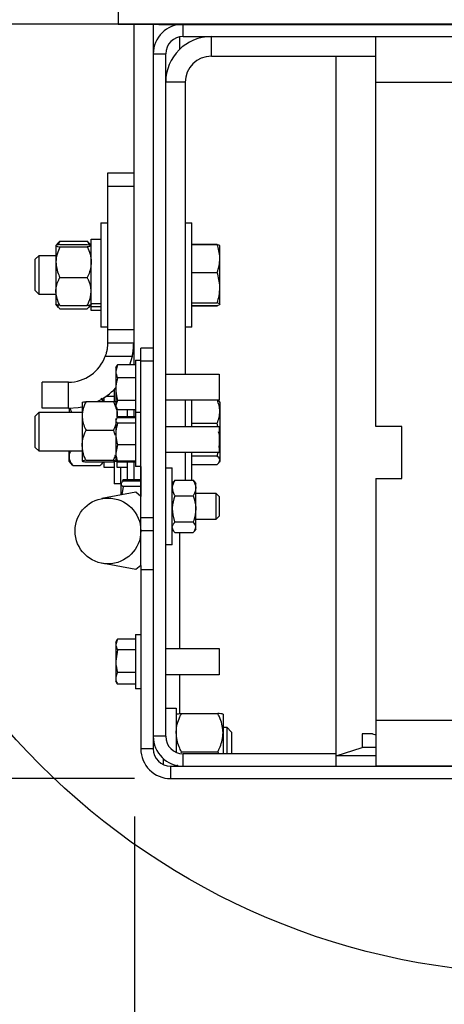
# Model space of a CAD drawing. Header units: inches. Extents: x 170 to 312, y 215 to 248.
# Tile 397 of 557: x 249.09 to 249.617, y 236.328 to 237.549. Entities that reach past the tile are written whole.
import ezdxf

# ---------------------------------------------------------------- set-up
doc = ezdxf.new("R2010")
doc.units = ezdxf.units.IN
doc.header["$LTSCALE"] = 0.25
doc.header["$MEASUREMENT"] = 0
doc.layers.add('ANNOTATIONS', color=1, linetype='Continuous')
doc.layers.add('DETAILS', color=4, linetype='Continuous')
doc.styles.add('ARIAL', font='arial.ttf', dxfattribs={"height": 0.09375})
doc.dimstyles.new('STANDARD$0', dxfattribs={"dimtxt": 0.09375, "dimasz": 0.09375, "dimexe": 0.03125, "dimexo": 0.046875, "dimgap": 0.09, "dimtad": 0, "dimtih": 1, "dimtoh": 1, "dimdec": 4, "dimzin": 0, "dimdsep": 46, "dimtxsty": 'ARIAL', "dimcen": 0.09, "dimadec": 0, "dimazin": 0, "dimtfac": 1, "dimtdec": 4, "dimtofl": 0, "dimtmove": 0, "dimatfit": 1, "dimfxl": 1, "dimtolj": 1, "dimtzin": 0, "dimarcsym": 0})

# ---------------------------------------------------------------- blocks, each defined once
blk = doc.blocks.new('*D237')
at = {"layer": 'ANNOTATIONS', "color": 0, "lineweight": -2, "transparency": 16777216}
for p, q in [((249.2317, 237.5438), (248.5962, 237.5438)), ((248.6275, 237.4501), (248.6275, 237.22)), ((248.6275, 236.7014), (248.6275, 236.943)), ((249.2326, 236.6077), (248.5962, 236.6077))]:
    blk.add_line(p, q, dxfattribs=at)
at = {"layer": 'ANNOTATIONS', "color": 0, "transparency": 16777216}
for points in [[(248.6118, 237.4501), (248.6431, 237.4501), (248.6275, 237.5438)], [(248.6118, 236.7014), (248.6431, 236.7014), (248.6275, 236.6077)]]:
    blk.add_solid(points, dxfattribs=at)
at = {"layer": 'defpoints', "color": 0, "transparency": 16777216}
for p in [(249.2786, 237.5438), (248.6275, 236.6077), (249.2795, 236.6077)]:
    blk.add_point(p, dxfattribs=at)
at = {"layer": 'ANNOTATIONS', "color": 0, "transparency": 16777216, "insert": (248.6275, 237.0815), "char_height": 0.09375, "attachment_point": 5, "style": 'ARIAL'}
blk.add_mtext('\\A1;7 7/32"', dxfattribs=at)
blk = doc.blocks.new('*D238')
at = {"layer": 'ANNOTATIONS', "color": 0, "lineweight": -2, "transparency": 16777216}
for p, q in [((250.2789, 236.5979), (250.2789, 236.1931)), ((249.2326, 236.5608), (249.2326, 236.1931)), ((249.3263, 236.2243), (249.5951, 236.2243)), ((250.1851, 236.2243), (249.883, 236.2243))]:
    blk.add_line(p, q, dxfattribs=at)
at = {"layer": 'ANNOTATIONS', "color": 0, "transparency": 16777216}
for points in [[(249.3263, 236.2399), (249.3263, 236.2087), (249.2326, 236.2243)], [(250.1851, 236.2399), (250.1851, 236.2087), (250.2789, 236.2243)]]:
    blk.add_solid(points, dxfattribs=at)
at = {"layer": 'defpoints', "color": 0, "transparency": 16777216}
for p in [(250.2789, 236.6448), (249.2326, 236.6077), (249.2326, 236.2243)]:
    blk.add_point(p, dxfattribs=at)
at = {"layer": 'ANNOTATIONS', "color": 0, "transparency": 16777216, "insert": (249.739, 236.2243), "char_height": 0.09375, "attachment_point": 5, "style": 'ARIAL'}
blk.add_mtext('\\A1;8"', dxfattribs=at)

msp = doc.modelspace()

# ---------------------------------------------------------------- linework, layer by layer
at = {"layer": 'DETAILS'}
for p, q in [((249.21248, 237.67852), (249.21248, 237.54355)), ((250.2597, 237.54355), (249.21248, 237.54355)), ((249.23168, 237.54383), (249.23168, 237.12125)), ((250.2409, 237.54383), (249.23168, 237.54383)), ((249.256, 237.54383), (249.256, 236.64478)), ((249.26285, 237.54355), (250.22216, 237.54355)), ((249.28842, 237.54383), (249.28842, 237.54354)), ((249.29309, 237.5284), (249.29309, 237.54383)), ((250.2597, 237.54355), (249.4729, 237.54355)), ((249.28842, 237.52789), (249.28842, 237.51215)), ((249.29309, 237.5284), (250.2409, 237.5284)), ((249.32816, 237.50409), (249.32816, 237.5284)), ((249.53234, 237.04471), (249.53234, 237.5284)), ((249.256, 237.50675), (249.27143, 237.50675)), ((249.27143, 236.66021), (249.27143, 237.50675)), ((249.32816, 237.50409), (249.53234, 237.50409)), ((249.48293, 236.62313), (249.48293, 237.50409)), ((249.29574, 237.47167), (249.27143, 237.47167)), ((249.29574, 237.47167), (249.29574, 237.10952)), ((249.53234, 237.47167), (249.92137, 237.47167)), ((249.19926, 237.35895), (249.19926, 237.14819)), ((249.23168, 237.35895), (249.19926, 237.35895)), ((249.19926, 237.34274), (249.23168, 237.34274)), ((249.19109, 237.29745), (249.19926, 237.29745)), ((249.19109, 237.29745), (249.19109, 237.16777)), ((249.29574, 237.29745), (249.30391, 237.29745)), ((249.30391, 237.16777), (249.30391, 237.29745)), ((249.1352, 237.26905), (249.13847, 237.27283)), ((249.1352, 237.26895), (249.1352, 237.19623)), ((249.14007, 237.27453), (249.13728, 237.26991)), ((249.14007, 237.27453), (249.13841, 237.27272)), ((249.14007, 237.27453), (249.17404, 237.27453)), ((249.14007, 237.27051), (249.17404, 237.27051)), ((249.17404, 237.27453), (249.17683, 237.26991)), ((249.17404, 237.27453), (249.1757, 237.27272)), ((249.17564, 237.27283), (249.1789, 237.26905)), ((249.1789, 237.27689), (249.19109, 237.27689)), ((249.1789, 237.18832), (249.1789, 237.27689)), ((249.30391, 237.27082), (249.33541, 237.27082)), ((249.30391, 237.2705), (249.33541, 237.2705)), ((249.33861, 237.26915), (249.33867, 237.26905)), ((249.33867, 237.19627), (249.33867, 237.26899)), ((249.1094, 237.25209), (249.11423, 237.25692)), ((249.11423, 237.25692), (249.1352, 237.25692)), ((249.11423, 237.20829), (249.11423, 237.25692)), ((249.14007, 237.26738), (249.17404, 237.26738)), ((249.1094, 237.21313), (249.1094, 237.25209)), ((249.30391, 237.23571), (249.33541, 237.23571)), ((249.14007, 237.22948), (249.17404, 237.22948)), ((249.11423, 237.20829), (249.1094, 237.21313)), ((249.1352, 237.20829), (249.11423, 237.20829)), ((249.13847, 237.19239), (249.1352, 237.19617)), ((249.14007, 237.19471), (249.17404, 237.19471)), ((249.1789, 237.19617), (249.17564, 237.19239)), ((249.19109, 237.1968), (249.1789, 237.1968)), ((249.30391, 237.19782), (249.33541, 237.19782)), ((249.30391, 237.19472), (249.33541, 237.19472)), ((249.30391, 237.1944), (249.33541, 237.1944)), ((249.33867, 237.19617), (249.33861, 237.19607)), ((249.14007, 237.19069), (249.17404, 237.19069)), ((249.19109, 237.19316), (249.1789, 237.19316)), ((249.19109, 237.18832), (249.1789, 237.18832)), ((249.19926, 237.16777), (249.19109, 237.16777)), ((249.23168, 237.1644), (249.19926, 237.1644)), ((249.30391, 237.16777), (249.29574, 237.16777)), ((249.19926, 237.14819), (249.23168, 237.14819)), ((249.24057, 236.87223), (249.24057, 237.14194)), ((249.256, 237.14194), (249.24057, 237.14194)), ((249.19648, 237.13198), (249.23005, 237.13198)), ((249.21162, 237.12125), (249.20944, 237.11306)), ((249.21111, 237.12), (249.21162, 237.12125)), ((249.23408, 237.12125), (249.21162, 237.12125)), ((249.22707, 237.12125), (249.23005, 237.13198)), ((249.23408, 237.12702), (249.24057, 237.12702)), ((249.23408, 237.12702), (249.23408, 236.99475)), ((249.256, 237.12573), (249.24057, 237.12573)), ((249.20944, 237.11762), (249.21089, 237.12013)), ((249.20944, 237.11762), (249.20944, 237.06899)), ((249.27143, 237.10952), (249.33782, 237.10952)), ((249.33782, 237.10952), (249.33782, 237.0771)), ((249.11818, 237.06714), (249.11818, 237.09956)), ((249.15064, 237.09956), (249.11818, 237.09956)), ((249.15064, 237.06714), (249.15064, 237.09956)), ((249.23408, 237.10487), (249.21162, 237.10487)), ((249.2073, 237.09025), (249.2073, 237.07582)), ((249.16762, 237.0745), (249.16762, 237.00169)), ((249.17249, 237.07543), (249.20646, 237.07543)), ((249.1918, 237.07837), (249.19434, 237.07543)), ((249.19511, 237.07543), (249.19511, 237.08044)), ((249.19794, 237.08238), (249.2073, 237.08238)), ((249.20646, 237.07543), (249.20913, 237.06892)), ((249.21162, 237.07693), (249.20944, 237.07115)), ((249.23408, 237.07693), (249.21162, 237.07693)), ((249.33782, 237.0771), (249.27143, 237.0771)), ((249.29574, 237.0771), (249.29574, 237.04468)), ((249.30391, 237.04468), (249.30391, 237.0771)), ((249.33659, 237.0771), (249.33766, 237.07569)), ((249.33798, 237.07573), (249.33867, 237.07453)), ((249.33867, 237.07453), (249.33867, 237.00165)), ((249.1094, 237.05758), (249.11423, 237.06241)), ((249.11423, 237.06241), (249.16762, 237.06241)), ((249.11423, 237.01378), (249.11423, 237.06241)), ((249.15064, 237.06714), (249.11818, 237.06714)), ((249.15141, 237.06714), (249.15141, 237.06241)), ((249.15227, 237.06739), (249.15443, 237.06241)), ((249.21089, 237.06649), (249.20944, 237.06899)), ((249.21132, 237.05604), (249.21132, 237.06619)), ((249.23408, 237.06537), (249.21162, 237.06537)), ((249.22351, 237.06537), (249.22351, 237.05654)), ((249.23168, 237.06537), (249.23168, 237.05654)), ((249.23408, 237.06218), (249.24057, 237.06218)), ((249.1094, 237.01861), (249.1094, 237.05758)), ((249.20944, 237.05278), (249.2107, 237.05496)), ((249.21039, 237.05354), (249.20944, 237.05205)), ((249.20944, 237.05278), (249.20944, 237.00415)), ((249.21132, 237.05769), (249.21107, 237.0556)), ((249.21162, 237.05547), (249.21135, 237.05505)), ((249.23408, 237.05654), (249.21162, 237.05654)), ((249.23408, 237.0563), (249.21162, 237.0563)), ((249.23408, 237.05547), (249.21162, 237.05547)), ((249.23408, 237.04863), (249.21162, 237.04863)), ((249.30391, 237.04863), (249.33541, 237.04863)), ((249.33609, 237.04468), (249.33541, 237.04863)), ((249.17249, 237.03996), (249.20646, 237.03996)), ((249.27143, 237.04468), (249.33782, 237.04468)), ((249.33782, 237.04468), (249.33782, 237.01226)), ((249.56476, 237.04471), (249.53234, 237.04471)), ((249.56476, 236.97987), (249.56476, 237.04471)), ((249.33782, 237.0186), (249.33867, 237.02835)), ((249.11423, 237.01378), (249.1094, 237.01861)), ((249.16762, 237.01378), (249.11423, 237.01378)), ((249.15141, 237.00165), (249.15141, 237.01378)), ((249.21162, 237.02163), (249.20944, 237.01155)), ((249.23408, 237.02163), (249.21162, 237.02163)), ((249.33782, 237.01226), (249.27143, 237.01226)), ((249.29574, 237.01226), (249.29574, 236.97806)), ((249.30391, 236.97806), (249.30391, 237.01226)), ((249.33541, 237.00808), (249.33641, 237.01226)), ((249.15589, 236.99647), (249.15141, 237.00165)), ((249.17249, 237.00262), (249.20646, 237.00262)), ((249.17249, 237.00076), (249.20646, 237.00076)), ((249.19434, 237.00076), (249.19064, 236.99647)), ((249.19511, 236.99381), (249.19511, 237.00076)), ((249.20646, 237.00262), (249.2099, 237.00218)), ((249.2073, 237.00061), (249.2073, 236.97325)), ((249.2107, 237.00198), (249.20944, 237.00415)), ((249.21162, 237.00147), (249.21039, 237.0034)), ((249.21162, 237.00064), (249.211, 237.00216)), ((249.21132, 236.99381), (249.21132, 237.0009)), ((249.23408, 237.00147), (249.21162, 237.00147)), ((249.23408, 237.00064), (249.21162, 237.00064)), ((249.23408, 237.00039), (249.21162, 237.00039)), ((249.22351, 237.00039), (249.22351, 236.97829)), ((249.23168, 237.00039), (249.23168, 236.97829)), ((249.30391, 237.00808), (249.33541, 237.00808)), ((249.33867, 237.00165), (249.33798, 237.00046)), ((249.15579, 236.99661), (249.15628, 236.99602)), ((249.15628, 236.99602), (249.19025, 236.99602)), ((249.19074, 236.99661), (249.19025, 236.99602)), ((249.2073, 236.99381), (249.19511, 236.99381)), ((249.22351, 236.99381), (249.21132, 236.99381)), ((249.21547, 236.99381), (249.21547, 236.97325)), ((249.24057, 236.99475), (249.23408, 236.99475)), ((249.24044, 236.99475), (249.24044, 236.95788)), ((249.27143, 236.9931), (249.2796, 236.9931)), ((249.2796, 236.89791), (249.2796, 236.9931)), ((249.30391, 236.99755), (249.33541, 236.99755)), ((249.21606, 236.9739), (249.21641, 236.97452)), ((249.21798, 236.97724), (249.21857, 236.97825)), ((249.21859, 236.97829), (249.21816, 236.97693)), ((249.24044, 236.97829), (249.21859, 236.97829)), ((249.24044, 236.97666), (249.21859, 236.97666)), ((249.2796, 236.97387), (249.28154, 236.97649)), ((249.28187, 236.9764), (249.28284, 236.97806)), ((249.28284, 236.97806), (249.30566, 236.97806)), ((249.30664, 236.9764), (249.30566, 236.97806)), ((249.30697, 236.97649), (249.30891, 236.97387)), ((249.53234, 236.97987), (249.53234, 236.62326)), ((249.53234, 236.97987), (249.56476, 236.97987)), ((249.23434, 236.96295), (249.19228, 236.95517)), ((249.21547, 236.97325), (249.2073, 236.97325)), ((249.21606, 236.95957), (249.21606, 236.9733)), ((249.21859, 236.96994), (249.21693, 236.95973)), ((249.24044, 236.96994), (249.21859, 236.96994)), ((249.24057, 236.95777), (249.23434, 236.96295)), ((249.30891, 236.91714), (249.30891, 236.97387)), ((249.28284, 236.95869), (249.30566, 236.95869)), ((249.30891, 236.96171), (249.33384, 236.96171)), ((249.33384, 236.96171), (249.33769, 236.95786)), ((249.33384, 236.96171), (249.33384, 236.92929)), ((249.33769, 236.95786), (249.33769, 236.93315)), ((249.256, 236.93121), (249.24057, 236.93121)), ((249.28284, 236.92613), (249.30566, 236.92613)), ((249.33384, 236.92929), (249.30891, 236.92929)), ((249.33769, 236.93315), (249.33384, 236.92929)), ((249.256, 236.915), (249.24057, 236.915)), ((249.28154, 236.91451), (249.2796, 236.91714)), ((249.30891, 236.91714), (249.30697, 236.91451)), ((249.28284, 236.91294), (249.30566, 236.91294)), ((249.28842, 236.91294), (249.28842, 236.76901)), ((249.2796, 236.89791), (249.27143, 236.89791)), ((249.23434, 236.86705), (249.19228, 236.87484)), ((249.24057, 236.87223), (249.23434, 236.86705)), ((249.24044, 236.87212), (249.24044, 236.86705)), ((249.24057, 236.86705), (249.256, 236.86705)), ((249.24057, 236.86705), (249.24057, 236.64478)), ((249.21162, 236.78087), (249.20944, 236.7742)), ((249.20944, 236.77712), (249.21158, 236.78081)), ((249.22513, 236.78088), (249.21162, 236.78088)), ((249.23408, 236.78087), (249.21162, 236.78087)), ((249.23408, 236.78652), (249.24057, 236.78652)), ((249.23408, 236.78652), (249.23408, 236.71909)), ((249.20944, 236.77712), (249.20944, 236.72849)), ((249.21162, 236.76754), (249.20944, 236.75351)), ((249.23408, 236.76754), (249.21162, 236.76754)), ((249.27143, 236.76901), (249.33782, 236.76901)), ((249.33782, 236.76901), (249.33782, 236.73659)), ((249.23408, 236.73948), (249.21162, 236.73948)), ((249.33782, 236.73659), (249.27143, 236.73659)), ((249.28842, 236.73659), (249.28842, 236.68825)), ((249.21139, 236.72512), (249.20944, 236.72849)), ((249.21162, 236.72474), (249.21147, 236.72517)), ((249.23408, 236.72474), (249.21162, 236.72474)), ((249.22513, 236.72473), (249.21162, 236.72473)), ((249.24057, 236.71909), (249.23408, 236.71909)), ((249.27143, 236.69528), (249.28453, 236.69528)), ((249.28453, 236.69528), (249.28453, 236.64032)), ((249.29101, 236.6885), (249.33614, 236.6885)), ((249.34262, 236.68753), (249.34262, 236.63856)), ((249.34262, 236.67135), (249.34732, 236.67135)), ((249.34732, 236.67135), (249.35326, 236.66541)), ((249.34732, 236.67135), (249.34732, 236.63856)), ((249.92137, 236.67999), (249.53234, 236.67999)), ((249.27143, 236.66021), (249.256, 236.66021)), ((249.35326, 236.66541), (249.35326, 236.63856)), ((249.51535, 236.66333), (249.51535, 236.64647)), ((249.52832, 236.66333), (249.51535, 236.66333)), ((249.52832, 236.66333), (249.53234, 236.66212)), ((249.256, 236.64478), (249.24057, 236.64478)), ((249.48293, 236.63609), (249.51535, 236.64647)), ((249.53234, 236.64647), (249.51535, 236.64647)), ((249.26832, 236.63261), (249.26832, 236.62524)), ((249.29101, 236.64086), (249.29033, 236.63912)), ((249.29101, 236.64086), (249.33614, 236.64086)), ((249.29309, 236.62313), (249.29309, 236.63856)), ((249.48293, 236.63856), (249.29309, 236.63856)), ((249.33614, 236.64086), (249.33704, 236.63856)), ((249.53234, 236.63609), (249.48293, 236.63609)), ((249.27765, 236.60769), (249.27765, 236.62313)), ((249.27765, 236.62313), (250.2409, 236.62313)), ((249.28453, 236.62413), (249.28453, 236.62313)), ((249.28575, 236.62462), (249.28553, 236.62313)), ((249.97, 236.62326), (249.53234, 236.62326)), ((249.58097, 236.62313), (249.58097, 236.62326)), ((249.61339, 236.62326), (249.61339, 236.62313)), ((249.27765, 236.60769), (250.2409, 236.60769))]:
    msp.add_line(p, q, dxfattribs=at)
at = {"layer": 'DETAILS', "flags": 128}
msp.add_lwpolyline([(249.15064, 237.06714), (249.16292, 237.06808), (249.16762, 237.06894)], dxfattribs=at)
at = {"layer": 'DETAILS'}
for centre, radius in [((249.74203, 237.25204), 0.88662), ((249.19972, 236.915), 0.04085)]:
    msp.add_circle(centre, radius, dxfattribs=at)
for centre, radius, start, end in [((249.29309, 237.50675), 0.03709, 90, 180), ((249.32816, 237.47167), 0.05673, 90, 180), ((249.29309, 237.50675), 0.02166, 90, 180), ((249.32816, 237.47167), 0.03242, 90, 180), ((249.15064, 237.14819), 0.04863, 270, 340.52878), ((249.15064, 237.14819), 0.08105, 296.13582, 316.51878), ((249.29309, 236.66021), 0.03709, 180, 270), ((249.29309, 236.66021), 0.02166, 180, 270), ((249.27765, 236.64478), 0.03709, 180, 270), ((249.27765, 236.64478), 0.02166, 180, 270)]:
    msp.add_arc(centre, radius, start, end, dxfattribs=at)
for points, knots in [([(249.14007, 237.27051), (249.13879, 237.27027), (249.13619, 237.26977), (249.13521, 237.26923), (249.1352, 237.26896), (249.1352, 237.26895)], [0, 0, 0, 0, 0.4839977, 0.9856214, 1, 1, 1, 1]), ([(249.1352, 237.26895), (249.13539, 237.26873), (249.13576, 237.26828), (249.13794, 237.26777), (249.13959, 237.26747), (249.14007, 237.26738)], [0, 0, 0, 0, 0.4057211, 0.8260994, 1, 1, 1, 1]), ([(249.17404, 237.27051), (249.17532, 237.27027), (249.17792, 237.26977), (249.1789, 237.26923), (249.1789, 237.26896), (249.1789, 237.26895)], [0, 0, 0, 0, 0.4839977, 0.9856214, 1, 1, 1, 1]), ([(249.1789, 237.26895), (249.17872, 237.26873), (249.17834, 237.26828), (249.17617, 237.26777), (249.17452, 237.26747), (249.17404, 237.26738)], [0, 0, 0, 0, 0.4057211, 0.8260994, 1, 1, 1, 1]), ([(249.33867, 237.25311), (249.33866, 237.25352), (249.33862, 237.25939), (249.33696, 237.26515), (249.33541, 237.2705)], [0, 0, 0, 0, 0.070219, 1, 1, 1, 1]), ([(249.33541, 237.2705), (249.33674, 237.27011), (249.33847, 237.2696), (249.33863, 237.26907), (249.33867, 237.26895)], [0, 0, 0, 0, 0.7633728, 1, 1, 1, 1]), ([(249.14007, 237.26738), (249.13879, 237.26444), (249.13619, 237.25844), (249.13521, 237.25189), (249.1352, 237.24853), (249.1352, 237.24843)], [0, 0, 0, 0, 0.4839977, 0.9856214, 1, 1, 1, 1]), ([(249.17404, 237.26738), (249.17532, 237.26444), (249.17792, 237.25844), (249.1789, 237.25189), (249.1789, 237.24853), (249.1789, 237.24843)], [0, 0, 0, 0, 0.4839977, 0.9856214, 1, 1, 1, 1]), ([(249.1352, 237.24843), (249.13539, 237.24578), (249.13576, 237.24039), (249.13794, 237.23411), (249.13959, 237.23053), (249.14007, 237.22948)], [0, 0, 0, 0, 0.4057211, 0.8260994, 1, 1, 1, 1]), ([(249.1789, 237.24843), (249.17872, 237.24578), (249.17834, 237.24039), (249.17617, 237.23411), (249.17452, 237.23053), (249.17404, 237.22948)], [0, 0, 0, 0, 0.4057211, 0.8260994, 1, 1, 1, 1]), ([(249.33541, 237.23571), (249.33632, 237.23854), (249.33816, 237.24424), (249.3385, 237.25013), (249.33867, 237.25311)], [0, 0, 0, 0, 0.495458, 1, 1, 1, 1]), ([(249.33867, 237.21677), (249.33866, 237.21722), (249.33862, 237.22362), (249.33696, 237.22988), (249.33541, 237.23571)], [0, 0, 0, 0, 0.070219, 1, 1, 1, 1]), ([(249.1352, 237.2121), (249.13521, 237.21249), (249.13527, 237.21734), (249.13697, 237.2233), (249.13955, 237.22845), (249.14007, 237.22948)], [0, 0, 0, 0, 0.06604494, 0.81290155, 1, 1, 1, 1]), ([(249.1789, 237.2121), (249.1789, 237.21249), (249.17884, 237.21734), (249.17714, 237.2233), (249.17456, 237.22845), (249.17404, 237.22948)], [0, 0, 0, 0, 0.06604494, 0.81290155, 1, 1, 1, 1]), ([(249.14007, 237.19471), (249.13932, 237.19618), (249.13654, 237.2017), (249.13577, 237.2077), (249.1352, 237.2121)], [0, 0, 0, 0, 0.26615681, 1, 1, 1, 1]), ([(249.17404, 237.19471), (249.17478, 237.19618), (249.17757, 237.2017), (249.17834, 237.2077), (249.1789, 237.2121)], [0, 0, 0, 0, 0.26615681, 1, 1, 1, 1]), ([(249.33541, 237.19782), (249.33632, 237.2009), (249.33816, 237.20711), (249.3385, 237.21353), (249.33867, 237.21677)], [0, 0, 0, 0, 0.495458, 1, 1, 1, 1]), ([(249.14007, 237.19471), (249.13879, 237.19495), (249.13619, 237.19544), (249.13521, 237.19599), (249.1352, 237.19626), (249.1352, 237.19627)], [0, 0, 0, 0, 0.4839977, 0.9856214, 1, 1, 1, 1]), ([(249.13703, 237.19536), (249.13741, 237.19432), (249.13799, 237.19271), (249.13952, 237.19122), (249.14007, 237.19069)], [0, 0, 0, 0, 0.6467388, 1, 1, 1, 1]), ([(249.17404, 237.19471), (249.17532, 237.19495), (249.17792, 237.19544), (249.1789, 237.19599), (249.1789, 237.19626), (249.1789, 237.19627)], [0, 0, 0, 0, 0.4839977, 0.9856214, 1, 1, 1, 1]), ([(249.17708, 237.19536), (249.1767, 237.19432), (249.17612, 237.19271), (249.17458, 237.19122), (249.17404, 237.19069)], [0, 0, 0, 0, 0.6467388, 1, 1, 1, 1]), ([(249.33867, 237.19627), (249.33863, 237.19639), (249.33847, 237.19692), (249.33674, 237.19743), (249.33541, 237.19782)], [0, 0, 0, 0, 0.2366272, 1, 1, 1, 1]), ([(249.33541, 237.19472), (249.33583, 237.19483), (249.33775, 237.19533), (249.33826, 237.19586), (249.33867, 237.19627)], [0, 0, 0, 0, 0.2170785, 1, 1, 1, 1]), ([(249.19926, 237.14819), (249.19927, 237.14801), (249.19927, 237.14765), (249.19919, 237.14487), (249.19877, 237.14081), (249.19787, 237.13624), (249.1969, 237.13327), (249.19648, 237.13198)], [0, 0, 0, 0, 0.2120049, 0.4240355, 0.6350201, 0.8420438, 1, 1, 1, 1]), ([(249.23005, 237.13198), (249.23037, 237.13377), (249.23103, 237.13735), (249.2315, 237.14219), (249.23167, 237.14587), (249.23168, 237.14789), (249.23168, 237.1481), (249.23168, 237.14819)], [0, 0, 0, 0, 0.2134815, 0.4270844, 0.6384906, 0.8508225, 1, 1, 1, 1]), ([(249.20944, 237.11306), (249.20945, 237.11287), (249.20948, 237.1101), (249.21059, 237.10739), (249.21162, 237.10487)], [0, 0, 0, 0, 0.0701975, 1, 1, 1, 1]), ([(249.21162, 237.10487), (249.21076, 237.10151), (249.2096, 237.0969), (249.20948, 237.09217), (249.20944, 237.0909)], [0, 0, 0, 0, 0.7313694, 1, 1, 1, 1]), ([(249.20944, 237.0909), (249.20969, 237.08739), (249.21001, 237.08266), (249.21129, 237.07811), (249.21162, 237.07693)], [0, 0, 0, 0, 0.7424524, 1, 1, 1, 1]), ([(249.17249, 237.07543), (249.17121, 237.07267), (249.16861, 237.06706), (249.16763, 237.06093), (249.16762, 237.05778), (249.16762, 237.05769)], [0, 0, 0, 0, 0.4839977, 0.9856214, 1, 1, 1, 1]), ([(249.16762, 237.0745), (249.16781, 237.07463), (249.16818, 237.07489), (249.17036, 237.0752), (249.172, 237.07538), (249.17249, 237.07543)], [0, 0, 0, 0, 0.4057211, 0.8260994, 1, 1, 1, 1]), ([(249.19072, 237.07957), (249.19133, 237.07891), (249.19255, 237.07759), (249.19293, 237.07615), (249.19312, 237.07543)], [0, 0, 0, 0, 0.49876524, 1, 1, 1, 1]), ([(249.20944, 237.07503), (249.20897, 237.07511), (249.20819, 237.07525), (249.20696, 237.07538), (249.20646, 237.07543)], [0, 0, 0, 0, 0.5978056, 1, 1, 1, 1]), ([(249.33867, 237.06363), (249.33866, 237.06399), (249.33863, 237.06853), (249.33714, 237.07299), (249.33577, 237.0771)], [0, 0, 0, 0, 0.0782614, 1, 1, 1, 1]), ([(249.20944, 237.07115), (249.20945, 237.07101), (249.20946, 237.06948), (249.21033, 237.06798), (249.21111, 237.06662)], [0, 0, 0, 0, 0.0895206, 1, 1, 1, 1]), ([(249.20953, 237.06795), (249.20965, 237.06766), (249.211, 237.06447), (249.21131, 237.06093), (249.21132, 237.05778), (249.21132, 237.05769)], [0, 0, 0, 0, 0.0914469, 0.9746828, 1, 1, 1, 1]), ([(249.33541, 237.04863), (249.33632, 237.05106), (249.33816, 237.05598), (249.3385, 237.06107), (249.33867, 237.06363)], [0, 0, 0, 0, 0.495458, 1, 1, 1, 1]), ([(249.16762, 237.05769), (249.16781, 237.05521), (249.16818, 237.05016), (249.17036, 237.04429), (249.172, 237.04094), (249.17249, 237.03996)], [0, 0, 0, 0, 0.4057211, 0.8260994, 1, 1, 1, 1]), ([(249.20944, 237.05205), (249.20945, 237.05197), (249.20948, 237.05081), (249.21059, 237.04968), (249.21162, 237.04863)], [0, 0, 0, 0, 0.0701975, 1, 1, 1, 1]), ([(249.21162, 237.04863), (249.21076, 237.04538), (249.2096, 237.04093), (249.20948, 237.03636), (249.20944, 237.03513)], [0, 0, 0, 0, 0.73136936, 1, 1, 1, 1]), ([(249.16762, 237.02129), (249.16763, 237.02171), (249.16769, 237.02692), (249.16939, 237.03332), (249.17197, 237.03885), (249.17249, 237.03996)], [0, 0, 0, 0, 0.0660449, 0.8129016, 1, 1, 1, 1]), ([(249.20944, 237.04745), (249.20897, 237.04592), (249.20819, 237.04336), (249.20696, 237.04093), (249.20646, 237.03996)], [0, 0, 0, 0, 0.5978056, 1, 1, 1, 1]), ([(249.20861, 237.03393), (249.20843, 237.03483), (249.20803, 237.03693), (249.20703, 237.03886), (249.20646, 237.03996)], [0, 0, 0, 0, 0.4327073, 1, 1, 1, 1]), ([(249.33867, 237.02835), (249.33867, 237.02883), (249.33866, 237.03214), (249.33788, 237.03538), (249.33721, 237.03816)], [0, 0, 0, 0, 0.1453502, 1, 1, 1, 1]), ([(249.20944, 237.03513), (249.20969, 237.03173), (249.21001, 237.02716), (249.21129, 237.02276), (249.21162, 237.02163)], [0, 0, 0, 0, 0.7424524, 1, 1, 1, 1]), ([(249.15361, 237.01378), (249.15334, 237.0134), (249.15183, 237.01125), (249.15142, 237.00887), (249.15141, 237.00694), (249.15141, 237.00689)], [0, 0, 0, 0, 0.1740477, 0.9769845, 1, 1, 1, 1]), ([(249.17249, 237.00262), (249.17174, 237.0042), (249.16896, 237.01013), (249.16819, 237.01657), (249.16762, 237.02129)], [0, 0, 0, 0, 0.2661568, 1, 1, 1, 1]), ([(249.20944, 237.01155), (249.20945, 237.01131), (249.20948, 237.0079), (249.21059, 237.00457), (249.21162, 237.00147)], [0, 0, 0, 0, 0.0701975, 1, 1, 1, 1]), ([(249.15141, 237.00689), (249.1516, 237.00537), (249.15197, 237.00228), (249.15415, 236.99868), (249.1558, 236.99663), (249.15628, 236.99602)], [0, 0, 0, 0, 0.4057211, 0.8260994, 1, 1, 1, 1]), ([(249.17249, 237.00262), (249.17121, 237.00248), (249.16861, 237.00218), (249.16763, 237.00186), (249.16762, 237.00169), (249.16762, 237.00169)], [0, 0, 0, 0, 0.4839977, 0.9856214, 1, 1, 1, 1]), ([(249.16762, 237.00169), (249.16781, 237.00156), (249.16818, 237.00129), (249.17036, 237.00099), (249.172, 237.00081), (249.17249, 237.00076)], [0, 0, 0, 0, 0.4057211, 0.8260994, 1, 1, 1, 1]), ([(249.19331, 237.00076), (249.19282, 236.99977), (249.19201, 236.99816), (249.19075, 236.99662), (249.19025, 236.99602)], [0, 0, 0, 0, 0.6095949, 1, 1, 1, 1]), ([(249.20646, 237.00262), (249.20728, 237.00418), (249.20844, 237.00638), (249.20884, 237.00877), (249.20896, 237.00947)], [0, 0, 0, 0, 0.7078474, 1, 1, 1, 1]), ([(249.21045, 237.00131), (249.21045, 237.00131), (249.21013, 237.00117), (249.20855, 237.00099), (249.20693, 237.00081), (249.20646, 237.00076)], [0, 0, 0, 0, 0.0203811, 0.7133394, 1, 1, 1, 1]), ([(249.33867, 237.00281), (249.33863, 237.00324), (249.33847, 237.00502), (249.33674, 237.00675), (249.33541, 237.00808)], [0, 0, 0, 0, 0.2366272, 1, 1, 1, 1]), ([(249.33541, 236.99755), (249.33583, 236.99792), (249.33775, 236.99964), (249.33826, 237.00142), (249.33867, 237.00281)], [0, 0, 0, 0, 0.2170785, 1, 1, 1, 1]), ([(249.21859, 236.97666), (249.21805, 236.97624), (249.21695, 236.97538), (249.21617, 236.97426), (249.21609, 236.97356), (249.21606, 236.9733)], [0, 0, 0, 0, 0.3853736, 0.7745042, 1, 1, 1, 1]), ([(249.28284, 236.97806), (249.2813, 236.97509), (249.27965, 236.9719), (249.2796, 236.9686), (249.2796, 236.96838)], [0, 0, 0, 0, 0.9320645, 1, 1, 1, 1]), ([(249.30566, 236.97806), (249.3072, 236.97509), (249.30886, 236.9719), (249.3089, 236.9686), (249.30891, 236.96838)], [0, 0, 0, 0, 0.9320645, 1, 1, 1, 1]), ([(249.21606, 236.9733), (249.21614, 236.97285), (249.21632, 236.97195), (249.21741, 236.97083), (249.2183, 236.97016), (249.21859, 236.96994)], [0, 0, 0, 0, 0.3955096, 0.7970916, 1, 1, 1, 1]), ([(249.2796, 236.96838), (249.28011, 236.96549), (249.28069, 236.96219), (249.2826, 236.95909), (249.28284, 236.95869)], [0, 0, 0, 0, 0.8722285, 1, 1, 1, 1]), ([(249.30891, 236.96838), (249.3084, 236.96549), (249.30781, 236.96219), (249.30591, 236.95909), (249.30566, 236.95869)], [0, 0, 0, 0, 0.8722285, 1, 1, 1, 1]), ([(249.28284, 236.95869), (249.2813, 236.95369), (249.27965, 236.94833), (249.2796, 236.94279), (249.2796, 236.94241)], [0, 0, 0, 0, 0.9320645, 1, 1, 1, 1]), ([(249.30566, 236.95869), (249.3072, 236.95369), (249.30886, 236.94833), (249.3089, 236.94279), (249.30891, 236.94241)], [0, 0, 0, 0, 0.9320645, 1, 1, 1, 1]), ([(249.2796, 236.94241), (249.28011, 236.93757), (249.28069, 236.93201), (249.2826, 236.9268), (249.28284, 236.92613)], [0, 0, 0, 0, 0.87222847, 1, 1, 1, 1]), ([(249.30891, 236.94241), (249.3084, 236.93757), (249.30781, 236.93201), (249.30591, 236.9268), (249.30566, 236.92613)], [0, 0, 0, 0, 0.8722285, 1, 1, 1, 1]), ([(249.2796, 236.91954), (249.27962, 236.91996), (249.27975, 236.92222), (249.28146, 236.92438), (249.28284, 236.92613)], [0, 0, 0, 0, 0.1896638, 1, 1, 1, 1]), ([(249.30891, 236.91954), (249.30888, 236.91996), (249.30875, 236.92222), (249.30705, 236.92438), (249.30566, 236.92613)], [0, 0, 0, 0, 0.1896638, 1, 1, 1, 1]), ([(249.28284, 236.91294), (249.28235, 236.9135), (249.28047, 236.91562), (249.27997, 236.91787), (249.2796, 236.91954)], [0, 0, 0, 0, 0.2620915, 1, 1, 1, 1]), ([(249.30566, 236.91294), (249.30616, 236.9135), (249.30803, 236.91562), (249.30854, 236.91787), (249.30891, 236.91954)], [0, 0, 0, 0, 0.2620915, 1, 1, 1, 1]), ([(249.20944, 236.7742), (249.20945, 236.77405), (249.20948, 236.7718), (249.21059, 236.76959), (249.21162, 236.76754)], [0, 0, 0, 0, 0.0701975, 1, 1, 1, 1]), ([(249.20944, 236.75351), (249.20945, 236.75318), (249.20948, 236.74844), (249.21059, 236.74379), (249.21162, 236.73948)], [0, 0, 0, 0, 0.0701975, 1, 1, 1, 1]), ([(249.21162, 236.73948), (249.21129, 236.73886), (249.21001, 236.73646), (249.20969, 236.73396), (249.20944, 236.73211)], [0, 0, 0, 0, 0.25754762, 1, 1, 1, 1]), ([(249.20944, 236.73211), (249.20948, 236.73144), (249.2096, 236.72894), (249.21076, 236.72652), (249.21162, 236.72474)], [0, 0, 0, 0, 0.2686306, 1, 1, 1, 1]), ([(249.28453, 236.66468), (249.28453, 236.66523), (249.28458, 236.6688), (249.28564, 236.67546), (249.28824, 236.68281), (249.29033, 236.68709), (249.29101, 236.6885)], [0, 0, 0, 0, 0.0665323, 0.4352826, 0.8145508, 1, 1, 1, 1]), ([(249.28453, 236.68753), (249.28477, 236.68767), (249.28528, 236.68794), (249.28818, 236.68826), (249.29037, 236.68844), (249.29101, 236.6885)], [0, 0, 0, 0, 0.40629217, 0.82726977, 1, 1, 1, 1]), ([(249.34262, 236.66468), (249.34262, 236.66523), (249.34257, 236.6688), (249.34151, 236.67546), (249.33891, 236.68281), (249.33682, 236.68709), (249.33614, 236.6885)], [0, 0, 0, 0, 0.0665323, 0.4352826, 0.8145508, 1, 1, 1, 1]), ([(249.34262, 236.68753), (249.34238, 236.68767), (249.34187, 236.68794), (249.33897, 236.68826), (249.33678, 236.68844), (249.33614, 236.6885)], [0, 0, 0, 0, 0.4062922, 0.8272698, 1, 1, 1, 1]), ([(249.29101, 236.64086), (249.29005, 236.64288), (249.28777, 236.64765), (249.28514, 236.6556), (249.28473, 236.66163), (249.28453, 236.66468)], [0, 0, 0, 0, 0.2654599, 0.6280765, 1, 1, 1, 1]), ([(249.33614, 236.64086), (249.3371, 236.64288), (249.33938, 236.64765), (249.34201, 236.6556), (249.34242, 236.66163), (249.34262, 236.66468)], [0, 0, 0, 0, 0.2654599, 0.6280765, 1, 1, 1, 1])]:
    msp.add_open_spline(points, degree=3, knots=knots, dxfattribs=at)

# ---------------------------------------------------------------- dimensions: what is measured, and where the dimension line sits
at = {"layer": 'ANNOTATIONS'}
dim = msp.add_linear_dim(base=(248.62747, 236.60769), p1=(249.27856, 237.54383), p2=(249.27946, 236.60769), angle=90, text='7 7/32"', dimstyle='STANDARD$0', dxfattribs=at)
dim.commit()
dim.dimension.update_dxf_attribs({"geometry": '*D237', "text_midpoint": (248.62747, 237.0815), "dimtype": 160})
dim = msp.add_linear_dim(base=(249.23259, 236.22431), p1=(250.27889, 236.64478), p2=(249.23259, 236.60769), text='8"', dimstyle='STANDARD$0', dxfattribs=at)
dim.commit()
dim.dimension.update_dxf_attribs({"geometry": '*D238', "text_midpoint": (249.73905, 236.22431), "dimtype": 160})

doc.saveas('drawing.dxf')
